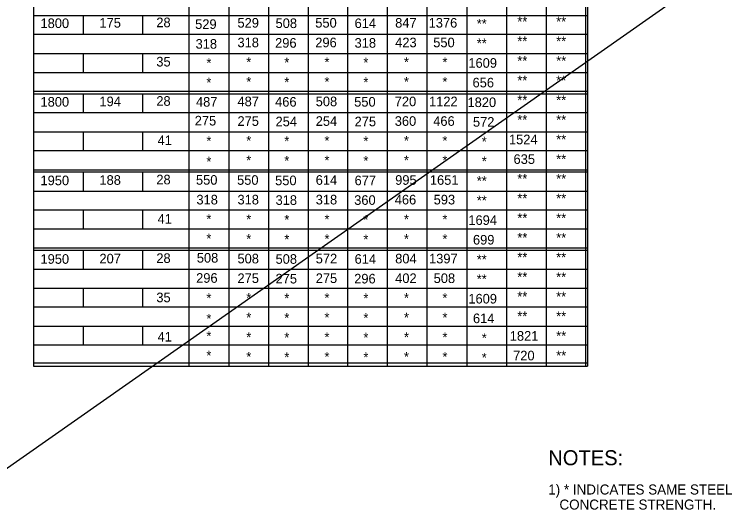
# Model space of a CAD drawing. Extents: x -22562 to -18409, y 3991 to 7171.
# Drawn here: x -21612.6 to -21399.3, y 4890.4 to 5041 of the extents above; entities that cross this region are included whole.
import ezdxf

# ---------------------------------------------------------------- set-up
doc = ezdxf.new("R2010")
doc.units = 0
doc.layers.add('2', color=7, linetype='Continuous')
doc.layers.add('Default', color=7, linetype='Continuous')

msp = doc.modelspace()

# ---------------------------------------------------------------- linework, layer by layer
at = {"layer": '2'}
for p, q in [((-21606.85, 5150.24), (-21606.85, 4957.74)), ((-21441.22, 5150.24), (-21441.22, 4935.74)), ((-21560.35, 5142.49), (-21560.35, 4935.74)), ((-21441.85, 5142.49), (-21441.85, 4935.74)), ((-21548.47, 5136.74), (-21548.47, 4935.74)), ((-21536.6, 5136.74), (-21536.6, 4935.74)), ((-21524.72, 5136.74), (-21524.72, 4935.74)), ((-21512.97, 5136.74), (-21512.97, 4935.74)), ((-21501.1, 5136.74), (-21501.1, 4935.74)), ((-21489.22, 5136.74), (-21489.22, 4935.74)), ((-21477.35, 5136.74), (-21477.35, 4935.74)), ((-21465.47, 5136.74), (-21465.47, 4935.74)), ((-21453.6, 5136.74), (-21453.6, 4935.74)), ((-21441.85, 5136.74), (-21441.85, 4935.74)), ((-21606.85, 5132.49), (-21606.85, 4959.12)), ((-21606.85, 5132.49), (-21606.85, 4935.74)), ((-21606.85, 5040.62), (-21441.22, 5040.62)), ((-21591.97, 5040.62), (-21591.97, 5034.99)), ((-21574.22, 5040.62), (-21574.22, 5034.99)), ((-21606.85, 5034.99), (-21441.22, 5034.99)), ((-21606.85, 5029.24), (-21441.22, 5029.24)), ((-21591.97, 5029.24), (-21591.97, 5023.62)), ((-21574.22, 5029.24), (-21574.22, 5023.62)), ((-21606.85, 5023.62), (-21441.22, 5023.62)), ((-21606.85, 5017.99), (-21441.22, 5017.99)), ((-21606.85, 5017.24), (-21441.22, 5017.24)), ((-21591.97, 5017.24), (-21591.97, 5011.62)), ((-21574.22, 5017.24), (-21574.22, 5011.62)), ((-21606.85, 5011.62), (-21441.22, 5011.62)), ((-21606.85, 5005.87), (-21441.22, 5005.87)), ((-21591.97, 5005.87), (-21591.97, 5000.24)), ((-21574.22, 5005.87), (-21574.22, 5000.24)), ((-21606.85, 5000.24), (-21441.22, 5000.24)), ((-21606.85, 4994.49), (-21441.22, 4994.49)), ((-21606.85, 4993.87), (-21441.22, 4993.87)), ((-21591.97, 4993.87), (-21591.97, 4988.24)), ((-21574.22, 4993.87), (-21574.22, 4988.24)), ((-21606.85, 4988.12), (-21441.22, 4988.12)), ((-21606.85, 4982.49), (-21441.22, 4982.49)), ((-21591.97, 4982.49), (-21591.97, 4976.87)), ((-21574.22, 4982.49), (-21574.22, 4976.87)), ((-21606.85, 4976.87), (-21441.22, 4976.87)), ((-21606.85, 4971.12), (-21441.22, 4971.12)), ((-21606.85, 4970.49), (-21441.22, 4970.49)), ((-21591.97, 4970.49), (-21591.97, 4964.87)), ((-21574.22, 4970.49), (-21574.22, 4964.87)), ((-21606.85, 4964.74), (-21441.22, 4964.74)), ((-21606.85, 4960.87), (-21606.85, 4958.37)), ((-21606.85, 4959.12), (-21441.22, 4959.12)), ((-21591.97, 4959.12), (-21591.97, 4953.49)), ((-21574.22, 4959.12), (-21574.22, 4953.49)), ((-21606.85, 4953.49), (-21441.22, 4953.49)), ((-21606.85, 4947.74), (-21441.22, 4947.74)), ((-21591.97, 4947.74), (-21591.97, 4942.12)), ((-21574.22, 4947.74), (-21574.22, 4942.12)), ((-21606.85, 4942.12), (-21441.22, 4942.12)), ((-21606.85, 4936.74), (-21441.22, 4936.74)), ((-21606.85, 4935.74), (-21441.22, 4935.74))]:
    msp.add_line(p, q, dxfattribs=at)
at = {"layer": 'Default'}
msp.add_line((-22056.46, 4595.29), (-21237.83, 5169.78), dxfattribs=at)

# ---------------------------------------------------------------- texts
at = {"layer": '2'}
for s, height, p in [('1800', 2.875, (-21604.72, 5036.87)), ('175', 2.875, (-21587.1, 5036.99)), ('28', 2.875, (-21570.1, 5037.12)), ('529', 2.875, (-21558.5, 5036.61)), ('529', 2.875, (-21545.85, 5036.99)), ('508', 2.875, (-21534.47, 5036.87)), ('550', 2.875, (-21522.6, 5036.99)), ('614', 2.875, (-21510.85, 5036.87)), ('847', 2.875, (-21498.72, 5036.99)), ('1376', 2.875, (-21488.72, 5036.99)), ('**', 2.875, (-21474.35, 5036.74)), ('**', 2.875, (-21462.22, 5037.37)), ('**', 2.875, (-21450.6, 5037.37)), ('**', 2.875, (-21462.22, 5031.49)), ('**', 2.875, (-21450.6, 5031.49)), ('318', 2.875, (-21558.37, 5030.7)), ('318', 2.875, (-21545.85, 5031.12)), ('296', 2.875, (-21534.6, 5030.99)), ('296', 2.875, (-21522.6, 5031.12)), ('318', 2.875, (-21510.85, 5030.99)), ('423', 2.875, (-21498.72, 5031.12)), ('550', 2.875, (-21487.35, 5031.12)), ('**', 2.875, (-21474.35, 5030.87)), ('35', 2.875, (-21570.1, 5025.37)), ('*', 2.87, (-21555.14, 5024.98)), ('*', 2.87, (-21543.22, 5025.24)), ('*', 2.87, (-21531.85, 5025.12)), ('*', 2.87, (-21519.85, 5025.24)), ('*', 2.87, (-21508.22, 5025.12)), ('*', 2.87, (-21496.1, 5025.24)), ('*', 2.87, (-21484.6, 5025.24)), ('1609', 2.875, (-21476.85, 5024.99)), ('**', 2.875, (-21462.22, 5025.62)), ('**', 2.875, (-21450.6, 5025.62)), ('*', 2.87, (-21555.14, 5019.14)), ('*', 2.87, (-21543.22, 5019.37)), ('*', 2.87, (-21531.85, 5019.24)), ('*', 2.87, (-21519.85, 5019.37)), ('*', 2.87, (-21508.22, 5019.24)), ('*', 2.87, (-21496.1, 5019.37)), ('*', 2.87, (-21484.6, 5019.37)), ('656', 2.875, (-21475.6, 5019.12)), ('**', 2.875, (-21462.22, 5019.74)), ('**', 2.875, (-21450.6, 5019.74)), ('1800', 2.875, (-21604.72, 5013.37)), ('194', 2.875, (-21587.1, 5013.49)), ('28', 2.875, (-21570.1, 5013.62)), ('487', 2.875, (-21558.25, 5013.36)), ('487', 2.875, (-21545.85, 5013.49)), ('466', 2.875, (-21534.6, 5013.37)), ('508', 2.875, (-21522.47, 5013.49)), ('550', 2.875, (-21510.97, 5013.37)), ('720', 2.875, (-21498.85, 5013.49)), ('1122', 2.875, (-21488.6, 5013.49)), ('1820', 2.875, (-21477.1, 5013.24)), ('**', 2.875, (-21462.22, 5013.87)), ('**', 2.875, (-21450.6, 5013.87)), ('**', 2.875, (-21462.22, 5007.99)), ('**', 2.875, (-21450.6, 5007.99)), ('275', 2.875, (-21558.62, 5007.73)), ('275', 2.875, (-21545.85, 5007.62)), ('254', 2.875, (-21534.47, 5007.49)), ('254', 2.875, (-21522.47, 5007.62)), ('275', 2.875, (-21510.85, 5007.49)), ('360', 2.875, (-21498.85, 5007.62)), ('466', 2.875, (-21487.35, 5007.62)), ('572', 2.875, (-21475.47, 5007.37)), ('41', 2.875, (-21569.72, 5001.87)), ('*', 2.87, (-21555.14, 5001.65)), ('*', 2.87, (-21543.22, 5001.74)), ('*', 2.87, (-21531.85, 5001.62)), ('*', 2.87, (-21519.85, 5001.74)), ('*', 2.87, (-21508.22, 5001.62)), ('*', 2.87, (-21496.1, 5001.74)), ('*', 2.87, (-21484.6, 5001.74)), ('*', 2.87, (-21472.85, 5001.49)), ('1524', 2.875, (-21464.72, 5002.12)), ('**', 2.875, (-21450.6, 5002.12)), ('*', 2.87, (-21555.14, 4995.49)), ('*', 2.87, (-21543.22, 4995.87)), ('*', 2.87, (-21531.85, 4995.74)), ('*', 2.87, (-21519.85, 4995.87)), ('*', 2.87, (-21508.22, 4995.74)), ('*', 2.87, (-21496.1, 4995.87)), ('*', 2.87, (-21484.6, 4995.87)), ('*', 2.87, (-21472.85, 4995.62)), ('635', 2.875, (-21463.35, 4996.24)), ('**', 2.875, (-21450.6, 4996.24)), ('1950', 2.875, (-21604.72, 4989.87)), ('188', 2.875, (-21587.1, 4989.99)), ('28', 2.875, (-21570.1, 4990.12)), ('550', 2.875, (-21558.25, 4990.02)), ('550', 2.875, (-21545.97, 4989.99)), ('550', 2.875, (-21534.6, 4989.87)), ('614', 2.875, (-21522.47, 4989.99)), ('677', 2.875, (-21510.85, 4989.87)), ('995', 2.875, (-21498.72, 4989.99)), ('1651', 2.875, (-21488.35, 4989.99)), ('**', 2.875, (-21474.35, 4989.74)), ('**', 2.875, (-21462.22, 4990.37)), ('**', 2.875, (-21450.6, 4990.37)), ('**', 2.875, (-21462.22, 4984.49)), ('**', 2.875, (-21450.6, 4984.49)), ('318', 2.875, (-21558.12, 4984.12)), ('318', 2.875, (-21545.85, 4984.12)), ('318', 2.875, (-21534.47, 4983.99)), ('318', 2.875, (-21522.47, 4984.12)), ('360', 2.875, (-21510.97, 4983.99)), ('466', 2.875, (-21498.85, 4984.12)), ('593', 2.875, (-21487.22, 4984.12)), ('**', 2.875, (-21474.35, 4983.87)), ('41', 2.875, (-21569.72, 4978.37)), ('*', 2.87, (-21555.14, 4978.32)), ('*', 2.87, (-21543.22, 4978.24)), ('*', 2.87, (-21531.85, 4978.12)), ('*', 2.87, (-21519.85, 4978.24)), ('*', 2.87, (-21508.22, 4978.12)), ('*', 2.87, (-21496.1, 4978.24)), ('*', 2.87, (-21484.6, 4978.24)), ('1694', 2.875, (-21476.85, 4977.99)), ('**', 2.875, (-21462.22, 4978.62)), ('**', 2.875, (-21450.6, 4978.62)), ('*', 2.87, (-21555.14, 4972.49)), ('*', 2.87, (-21543.22, 4972.37)), ('*', 2.87, (-21531.85, 4972.24)), ('*', 2.87, (-21519.85, 4972.37)), ('*', 2.87, (-21508.22, 4972.24)), ('*', 2.87, (-21496.1, 4972.37)), ('*', 2.87, (-21484.6, 4972.37)), ('699', 2.875, (-21475.47, 4972.12)), ('**', 2.875, (-21462.22, 4972.74)), ('**', 2.875, (-21450.6, 4972.74)), ('1950', 2.875, (-21604.72, 4966.37)), ('207', 2.875, (-21587.1, 4966.49)), ('28', 2.875, (-21570.1, 4966.62)), ('508', 2.875, (-21558, 4966.72)), ('508', 2.875, (-21545.85, 4966.49)), ('508', 2.875, (-21534.47, 4966.37)), ('572', 2.875, (-21522.47, 4966.49)), ('614', 2.875, (-21510.85, 4966.37)), ('804', 2.875, (-21498.72, 4966.49)), ('1397', 2.875, (-21488.6, 4966.49)), ('**', 2.875, (-21474.35, 4966.24)), ('**', 2.875, (-21462.22, 4966.87)), ('**', 2.875, (-21450.6, 4966.87)), ('**', 2.875, (-21462.22, 4960.99)), ('**', 2.875, (-21450.6, 4960.99)), ('296', 2.875, (-21558.2, 4960.69)), ('275', 2.875, (-21545.85, 4960.62)), ('275', 2.875, (-21534.47, 4960.49)), ('275', 2.875, (-21522.47, 4960.62)), ('296', 2.875, (-21510.97, 4960.49)), ('402', 2.875, (-21498.72, 4960.62)), ('508', 2.875, (-21487.22, 4960.62)), ('**', 2.875, (-21474.35, 4960.37)), ('35', 2.875, (-21570.1, 4954.87)), ('*', 2.87, (-21555.14, 4954.67)), ('*', 2.87, (-21543.22, 4954.74)), ('*', 2.87, (-21531.85, 4954.62)), ('*', 2.87, (-21519.85, 4954.74)), ('*', 2.87, (-21508.22, 4954.62)), ('*', 2.87, (-21496.1, 4954.74)), ('*', 2.87, (-21484.6, 4954.74)), ('1609', 2.875, (-21476.85, 4954.49)), ('**', 2.875, (-21462.22, 4955.12)), ('**', 2.875, (-21450.6, 4955.12)), ('*', 2.87, (-21555.14, 4948.52)), ('*', 2.87, (-21543.22, 4948.87)), ('*', 2.87, (-21531.85, 4948.74)), ('*', 2.87, (-21519.85, 4948.87)), ('*', 2.87, (-21508.22, 4948.74)), ('*', 2.87, (-21496.1, 4948.87)), ('*', 2.87, (-21484.6, 4948.87)), ('614', 2.875, (-21475.47, 4948.62)), ('**', 2.875, (-21462.22, 4949.24)), ('**', 2.875, (-21450.6, 4949.24)), ('41', 2.875, (-21569.72, 4943.12)), ('*', 2.87, (-21555.14, 4943.33)), ('*', 2.87, (-21543.22, 4942.99)), ('*', 2.87, (-21531.85, 4942.87)), ('*', 2.87, (-21519.85, 4942.99)), ('*', 2.87, (-21508.22, 4942.87)), ('*', 2.87, (-21496.1, 4942.99)), ('*', 2.87, (-21484.6, 4942.99)), ('*', 2.87, (-21472.85, 4942.74)), ('1821', 2.875, (-21464.47, 4943.37)), ('**', 2.875, (-21450.6, 4943.37)), ('*', 2.87, (-21555.14, 4937.5)), ('720', 2.875, (-21463.47, 4937.49)), ('**', 2.875, (-21450.6, 4937.49)), ('*', 2.87, (-21543.22, 4937.12)), ('*', 2.87, (-21531.85, 4936.99)), ('*', 2.87, (-21519.85, 4937.12)), ('*', 2.87, (-21508.22, 4936.99)), ('*', 2.87, (-21496.1, 4937.12)), ('*', 2.87, (-21484.6, 4937.12)), ('*', 2.87, (-21472.85, 4936.87)), ('NOTES:', 4.5, (-21452.97, 4906.12)), ('1) * INDICATES SAME STEEL AREA AS SHOWN FOR THE LESSER', 3, (-21452.97, 4897.37)), ('   CONCRETE STRENGTH.', 3, (-21452.97, 4892.87))]:
    msp.add_text(s, height=height, dxfattribs=at).set_placement(p)

doc.saveas('drawing.dxf')
